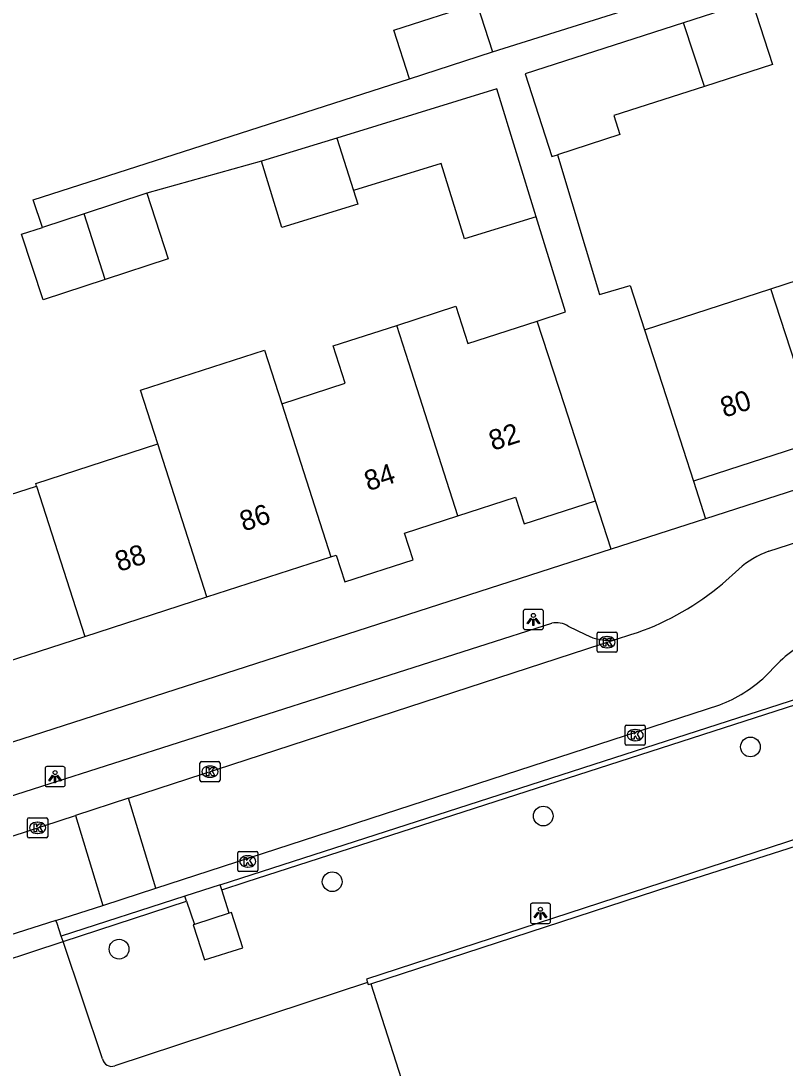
# Model space of a CAD drawing. Extents: x 158087 to 159494, y 382905 to 383981.
# Drawn here: x 159104.3 to 159142.1, y 383196.6 to 383248.5 of the extents above; entities that cross this region are included whole.
import ezdxf

# ---------------------------------------------------------------- set-up
doc = ezdxf.new("R2010")
doc.units = 0
for name, color, linetype in [('IMGEO_Boom', 7, 'Continuous'), ('IMGEO_Groenvoorziening', 7, 'Continuous'), ('IMGEO_Hek', 7, 'Continuous'), ('IMGEO_Kolk', 7, 'Continuous'), ('IMGEO_Lichtpunt', 7, 'Continuous'), ('IMGEO_Pand', 7, 'Continuous'), ('IMGEO_Pand_nummerreeks', 7, 'Continuous'), ('IMGEO_Rijbaan_lokaal_open', 7, 'Continuous'), ('IMGEO_Voetpad_open', 7, 'Continuous')]:
    doc.layers.add(name, color=color, linetype=linetype)

msp = doc.modelspace()

# ---------------------------------------------------------------- linework, layer by layer
at = {"layer": 'IMGEO_Boom'}
for centre in [(159140.402, 383212.518), (159130.133, 383209.095), (159119.675, 383205.839), (159109.114, 383202.494)]:
    msp.add_circle(centre, 0.489, dxfattribs=at)
at = {"layer": 'IMGEO_Groenvoorziening'}
for points in [[(159114.57, 383204.271), (159114.203, 383205.441), (159114.129, 383205.678)], [(159106.339, 383202.866), (159112.461, 383204.871)], [(159112.461, 383204.871), (159112.38, 383205.114)], [(159112.461, 383204.871), (159112.844, 383203.722)], [(159112.844, 383203.722), (159112.784, 383203.702), (159113.339, 383201.958), (159115.243, 383202.564), (159114.687, 383204.308), (159114.57, 383204.271)], [(159114.57, 383204.271), (159112.844, 383203.722)]]:
    msp.add_lwpolyline(points, dxfattribs=at)
at = {"layer": 'IMGEO_Hek'}
for points in [[(159115.411, 383205.836), (159228.05, 383242.187)], [(159114.203, 383205.441), (159115.411, 383205.836)], [(159106.339, 383202.866), (159112.461, 383204.871)], [(159101.717, 383201.354), (159106.339, 383202.866)]]:
    msp.add_lwpolyline(points, dxfattribs=at)
at = {"layer": 'IMGEO_Kolk'}
for p, q in [((159132.8, 383217.288), (159132.8, 383218.14)), ((159132.875, 383218.214), (159133.727, 383218.214)), ((159133.288, 383217.994), (159133.313, 383217.994)), ((159133.801, 383218.14), (159133.801, 383217.288)), ((159133.311, 383217.434), (159133.286, 383217.434)), ((159133.727, 383217.214), (159132.875, 383217.214)), ((159134.19, 383212.679), (159134.19, 383213.531)), ((159134.265, 383213.605), (159135.117, 383213.605)), ((159134.678, 383213.385), (159134.703, 383213.385)), ((159135.191, 383213.531), (159135.191, 383212.679)), ((159135.117, 383212.605), (159134.265, 383212.605)), ((159134.701, 383212.825), (159134.676, 383212.825)), ((159113.118, 383210.868), (159113.118, 383211.72)), ((159113.193, 383211.794), (159114.045, 383211.794)), ((159113.606, 383211.574), (159113.631, 383211.574)), ((159114.119, 383211.72), (159114.119, 383210.868)), ((159114.045, 383210.794), (159113.193, 383210.794)), ((159113.629, 383211.014), (159113.604, 383211.014)), ((159104.652, 383209.009), (159105.504, 383209.009)), ((159104.577, 383208.083), (159104.577, 383208.935)), ((159105.065, 383208.789), (159105.09, 383208.789)), ((159105.578, 383208.935), (159105.578, 383208.083)), ((159105.504, 383208.009), (159104.652, 383208.009)), ((159105.088, 383208.229), (159105.063, 383208.229)), ((159114.991, 383206.417), (159114.991, 383207.269)), ((159115.066, 383207.343), (159115.918, 383207.343)), ((159115.479, 383207.123), (159115.504, 383207.123)), ((159115.992, 383207.269), (159115.992, 383206.417)), ((159115.502, 383206.563), (159115.477, 383206.563)), ((159115.918, 383206.343), (159115.066, 383206.343))]:
    msp.add_line(p, q, dxfattribs=at)
for points in [[(159132.8, 383217.288), (159132.8, 383218.14)], [(159132.875, 383218.214), (159133.727, 383218.214)], [(159133.121, 383217.914), (159133.244, 383217.914), (159133.244, 383217.763), (159133.374, 383217.914), (159133.538, 383217.914), (159133.392, 383217.763), (159133.545, 383217.514), (159133.393, 383217.514), (159133.308, 383217.678), (159133.244, 383217.611), (159133.244, 383217.514), (159133.121, 383217.514), (159133.121, 383217.914)], [(159133.801, 383218.14), (159133.801, 383217.288)], [(159133.727, 383217.214), (159132.875, 383217.214)], [(159134.19, 383212.679), (159134.19, 383213.531)], [(159134.265, 383213.605), (159135.117, 383213.605)], [(159134.511, 383213.305), (159134.634, 383213.305), (159134.634, 383213.154), (159134.764, 383213.305), (159134.928, 383213.305), (159134.782, 383213.154), (159134.935, 383212.905), (159134.783, 383212.905), (159134.698, 383213.069), (159134.634, 383213.002), (159134.634, 383212.905), (159134.511, 383212.905), (159134.511, 383213.305)], [(159135.191, 383213.531), (159135.191, 383212.679)], [(159135.117, 383212.605), (159134.265, 383212.605)], [(159113.118, 383210.868), (159113.118, 383211.72)], [(159113.193, 383211.794), (159114.045, 383211.794)], [(159114.119, 383211.72), (159114.119, 383210.868)], [(159113.439, 383211.494), (159113.562, 383211.494), (159113.562, 383211.343), (159113.692, 383211.494), (159113.856, 383211.494), (159113.71, 383211.343), (159113.863, 383211.094), (159113.711, 383211.094), (159113.626, 383211.258), (159113.562, 383211.191), (159113.562, 383211.094), (159113.439, 383211.094), (159113.439, 383211.494)], [(159114.045, 383210.794), (159113.193, 383210.794)], [(159104.652, 383209.009), (159105.504, 383209.009)], [(159104.577, 383208.083), (159104.577, 383208.935)], [(159104.898, 383208.709), (159105.021, 383208.709), (159105.021, 383208.558), (159105.151, 383208.709), (159105.315, 383208.709), (159105.169, 383208.558), (159105.322, 383208.309), (159105.17, 383208.309), (159105.085, 383208.473), (159105.021, 383208.406), (159105.021, 383208.309), (159104.898, 383208.309), (159104.898, 383208.709)], [(159105.578, 383208.935), (159105.578, 383208.083)], [(159105.504, 383208.009), (159104.652, 383208.009)], [(159114.991, 383206.417), (159114.991, 383207.269)], [(159115.066, 383207.343), (159115.918, 383207.343)], [(159115.312, 383207.043), (159115.435, 383207.043), (159115.435, 383206.892), (159115.565, 383207.043), (159115.729, 383207.043), (159115.583, 383206.892), (159115.736, 383206.643), (159115.584, 383206.643), (159115.499, 383206.807), (159115.435, 383206.74), (159115.435, 383206.643), (159115.312, 383206.643), (159115.312, 383207.043)], [(159115.992, 383207.269), (159115.992, 383206.417)], [(159115.918, 383206.343), (159115.066, 383206.343)]]:
    msp.add_lwpolyline(points, dxfattribs=at)
for centre, start, end in [((159132.877, 383218.138), 91.552, 178.448), ((159132.877, 383218.138), 91.552, 178.448), ((159133.725, 383218.138), 1.552, 88.448), ((159133.725, 383218.138), 1.552, 88.448), ((159132.877, 383217.29), 181.552, 268.448), ((159132.877, 383217.29), 181.552, 268.448), ((159133.725, 383217.29), 271.552, 358.448), ((159133.725, 383217.29), 271.552, 358.448), ((159134.267, 383213.529), 91.552, 178.448), ((159134.267, 383213.529), 91.552, 178.448), ((159135.115, 383213.529), 1.552, 88.448), ((159135.115, 383213.529), 1.552, 88.448), ((159134.267, 383212.681), 181.552, 268.448), ((159134.267, 383212.681), 181.552, 268.448), ((159135.115, 383212.681), 271.552, 358.448), ((159135.115, 383212.681), 271.552, 358.448), ((159113.195, 383211.718), 91.552, 178.448), ((159113.195, 383211.718), 91.552, 178.448), ((159114.043, 383211.718), 1.552, 88.448), ((159114.043, 383211.718), 1.552, 88.448), ((159113.195, 383210.87), 181.552, 268.448), ((159113.195, 383210.87), 181.552, 268.448), ((159114.043, 383210.87), 271.552, 358.448), ((159114.043, 383210.87), 271.552, 358.448), ((159104.654, 383208.933), 91.552, 178.448), ((159104.654, 383208.933), 91.552, 178.448), ((159105.502, 383208.933), 1.552, 88.448), ((159105.502, 383208.933), 1.552, 88.448), ((159104.654, 383208.085), 181.552, 268.448), ((159104.654, 383208.085), 181.552, 268.448), ((159105.502, 383208.085), 271.552, 358.448), ((159105.502, 383208.085), 271.552, 358.448), ((159115.068, 383207.267), 91.552, 178.448), ((159115.068, 383207.267), 91.552, 178.448), ((159115.916, 383207.267), 1.552, 88.448), ((159115.916, 383207.267), 1.552, 88.448), ((159115.068, 383206.419), 181.552, 268.448), ((159115.068, 383206.419), 181.552, 268.448), ((159115.916, 383206.419), 271.552, 358.448), ((159115.916, 383206.419), 271.552, 358.448)]:
    msp.add_arc(centre, 0.0765, start, end, dxfattribs=at)
for centre, major_axis, ratio, start_param, end_param in [((159133.287, 383217.714), (-0.387, 0.002), 0.722429, 4.712389, 7.853982), ((159133.312, 383217.714), (-0.39, 0.002), 0.717154, 1.570796, 4.712389), ((159134.677, 383213.105), (-0.387, 0.002), 0.722429, 4.712389, 7.853982), ((159134.702, 383213.105), (-0.39, 0.002), 0.717154, 1.570796, 4.712389), ((159113.605, 383211.294), (-0.387, 0.002), 0.722429, 4.712389, 7.853982), ((159113.63, 383211.294), (-0.39, 0.002), 0.717154, 1.570796, 4.712389), ((159105.064, 383208.509), (-0.387, 0.002), 0.722429, 4.712389, 7.853982), ((159105.089, 383208.509), (-0.39, 0.002), 0.717154, 1.570796, 4.712389), ((159115.478, 383206.843), (-0.387, 0.002), 0.722429, 4.712389, 7.853982), ((159115.503, 383206.843), (-0.39, 0.002), 0.717154, 1.570796, 4.712389)]:
    msp.add_ellipse(centre, major_axis=major_axis, ratio=ratio, start_param=start_param, end_param=end_param, dxfattribs=at)
at = {"layer": 'IMGEO_Lichtpunt'}
for p, q in [((159129.146, 383219.241), (159129.146, 383218.434)), ((159129.146, 383219.241), (159129.146, 383218.434)), ((159130.048, 383219.336), (159129.24, 383219.336)), ((159130.048, 383219.336), (159129.24, 383219.336)), ((159130.142, 383218.434), (159130.142, 383219.241)), ((159130.142, 383218.434), (159130.142, 383219.241)), ((159129.24, 383218.34), (159130.048, 383218.34)), ((159129.24, 383218.34), (159130.048, 383218.34)), ((159105.445, 383211.452), (159105.445, 383210.645)), ((159105.445, 383211.452), (159105.445, 383210.645)), ((159106.347, 383211.547), (159105.539, 383211.547)), ((159106.347, 383211.547), (159105.539, 383211.547)), ((159106.441, 383210.645), (159106.441, 383211.452)), ((159106.441, 383210.645), (159106.441, 383211.452)), ((159105.539, 383210.551), (159106.347, 383210.551)), ((159105.539, 383210.551), (159106.347, 383210.551)), ((159129.498, 383204.671), (159129.498, 383203.864)), ((159129.498, 383204.671), (159129.498, 383203.864)), ((159130.4, 383204.766), (159129.592, 383204.766)), ((159130.4, 383204.766), (159129.592, 383204.766)), ((159130.494, 383203.864), (159130.494, 383204.671)), ((159130.494, 383203.864), (159130.494, 383204.671)), ((159129.592, 383203.77), (159130.4, 383203.77)), ((159129.592, 383203.77), (159130.4, 383203.77))]:
    msp.add_line(p, q, dxfattribs=at)
for points in [[(159129.52, 383218.905), (159129.559, 383218.877), (159129.371, 383218.615), (159129.333, 383218.642), (159129.52, 383218.905)], [(159129.622, 383218.857), (159129.669, 383218.857), (159129.669, 383218.535), (159129.622, 383218.535), (159129.622, 383218.857)], [(159129.732, 383218.877), (159129.77, 383218.904), (159129.957, 383218.642), (159129.918, 383218.614), (159129.732, 383218.877)], [(159105.819, 383211.116), (159105.858, 383211.088), (159105.67, 383210.826), (159105.632, 383210.853), (159105.819, 383211.116)], [(159105.921, 383211.068), (159105.968, 383211.068), (159105.968, 383210.746), (159105.921, 383210.746), (159105.921, 383211.068)], [(159106.031, 383211.088), (159106.069, 383211.115), (159106.256, 383210.853), (159106.217, 383210.825), (159106.031, 383211.088)], [(159129.872, 383204.335), (159129.911, 383204.307), (159129.723, 383204.045), (159129.685, 383204.072), (159129.872, 383204.335)], [(159129.974, 383204.287), (159130.021, 383204.287), (159130.021, 383203.965), (159129.974, 383203.965), (159129.974, 383204.287)], [(159130.084, 383204.307), (159130.122, 383204.334), (159130.309, 383204.072), (159130.27, 383204.044), (159130.084, 383204.307)]]:
    msp.add_lwpolyline(points, dxfattribs=at)
for centre in [(159129.645, 383219.039), (159105.944, 383211.25), (159129.997, 383204.469)]:
    msp.add_circle(centre, 0.0994, dxfattribs=at)
for centre, start, end in [((159129.24, 383219.241), 90, 180), ((159129.24, 383219.241), 90, 180), ((159130.048, 383219.241), 0, 90), ((159130.048, 383219.241), 0, 90), ((159129.24, 383218.434), 180, 270), ((159129.24, 383218.434), 180, 270), ((159130.048, 383218.434), 270, 0), ((159130.048, 383218.434), 270, 360), ((159105.539, 383211.452), 90, 180), ((159105.539, 383211.452), 90, 180), ((159106.347, 383211.452), 0, 90), ((159106.347, 383211.452), 0, 90), ((159105.539, 383210.645), 180, 270), ((159105.539, 383210.645), 180, 270), ((159106.347, 383210.645), 270, 0), ((159106.347, 383210.645), 270, 360), ((159129.592, 383204.671), 90, 180), ((159129.592, 383204.671), 90, 180), ((159130.4, 383204.671), 0, 90), ((159130.4, 383204.671), 0, 90), ((159129.592, 383203.864), 180, 270), ((159129.592, 383203.864), 180, 270), ((159130.4, 383203.864), 270, 0), ((159130.4, 383203.864), 270, 360)]:
    msp.add_arc(centre, 0.0946, start, end, dxfattribs=at)
at = {"layer": 'IMGEO_Pand'}
for points in [[(159140.464, 383249.512), (159137.091, 383248.423)], [(159140.464, 383249.512), (159141.497, 383246.354), (159138.124, 383245.265)], [(159123.5, 383245.648), (159122.727, 383248.047), (159126.85, 383249.375), (159127.623, 383246.976)], [(159137.091, 383248.423), (159129.243, 383245.89), (159130.566, 383241.789), (159130.846, 383241.879)], [(159138.124, 383245.265), (159137.091, 383248.423)], [(159123.5, 383245.648), (159127.623, 383246.976)], [(159129.786, 383238.801), (159127.839, 383245.138), (159119.904, 383242.7)], [(159138.124, 383245.265), (159133.634, 383243.815), (159133.937, 383242.877), (159130.846, 383241.879)], [(159119.904, 383242.7), (159116.167, 383241.552)], [(159119.904, 383242.7), (159120.736, 383240.101)], [(159120.736, 383240.101), (159120.951, 383239.429), (159117.175, 383238.269), (159116.167, 383241.552)], [(159129.786, 383238.801), (159126.227, 383237.708), (159125.082, 383241.435), (159120.736, 383240.101)], [(159110.483, 383239.97), (159107.377, 383238.953)], [(159110.483, 383239.97), (159111.55, 383236.709), (159108.424, 383235.686)], [(159107.377, 383238.953), (159105.311, 383238.277)], [(159108.424, 383235.686), (159107.377, 383238.953)], [(159108.424, 383235.686), (159105.346, 383234.678), (159104.279, 383237.939), (159105.311, 383238.277)], [(159141.406, 383235.227), (159147.614, 383237.238)], [(159135.149, 383233.2), (159141.406, 383235.227)], [(159143.859, 383227.725), (159141.406, 383235.227)], [(159122.876, 383233.418), (159125.798, 383234.365), (159126.397, 383232.515), (159129.836, 383233.629)], [(159117.179, 383229.529), (159120.324, 383230.547), (159119.725, 383232.398), (159122.876, 383233.418)], [(159125.898, 383223.981), (159123.469, 383231.566), (159122.876, 383233.418)], [(159132.723, 383224.721), (159131.181, 383229.478), (159129.836, 383233.629)], [(159135.149, 383233.2), (159136.041, 383230.448), (159137.582, 383225.691)], [(159111.035, 383227.538), (159110.174, 383230.198), (159116.317, 383232.189), (159117.179, 383229.529)], [(159117.179, 383229.529), (159119.608, 383221.944)], [(159143.859, 383227.725), (159137.582, 383225.691)], [(159098.09, 383225.99), (159097.914, 383226.533), (159100.975, 383227.525), (159101.965, 383224.468), (159105.029, 383225.449)], [(159105.029, 383225.449), (159104.987, 383225.579), (159111.035, 383227.538)], [(159113.465, 383219.954), (159111.035, 383227.538)], [(159105.029, 383225.449), (159107.417, 383217.994)], [(159125.898, 383223.981), (159128.753, 383224.906), (159129.185, 383223.575), (159132.723, 383224.721)], [(159119.608, 383221.944), (159119.877, 383222.031), (159120.309, 383220.7), (159123.686, 383221.794), (159123.254, 383223.124), (159125.898, 383223.981)], [(159113.465, 383219.954), (159119.608, 383221.944)], [(159107.417, 383217.994), (159113.465, 383219.954)], [(159101.279, 383216.006), (159107.417, 383217.994)]]:
    msp.add_lwpolyline(points, dxfattribs=at)
at = {"layer": 'IMGEO_Rijbaan_lokaal_open'}
for points in [[(159141.312, 383222.225), (159162.67, 383229.112)], [(159139.012, 383220.606), (159139.823, 383221.34)], [(159109.578, 383209.975), (159133.762, 383217.863)], [(159133.762, 383217.863), (159134.475, 383218.096), (159134.812, 383218.199)], [(159141.136, 383216.015), (159141.766, 383216.651)], [(159110.937, 383205.512), (159138.884, 383214.605)], [(159109.578, 383209.975), (159106.953, 383209.119)], [(159110.937, 383205.512), (159109.578, 383209.975)], [(159085.239, 383202.214), (159093.422, 383204.705), (159106.953, 383209.119)], [(159106.953, 383209.119), (159108.309, 383204.663)], [(159108.309, 383204.663), (159109.271, 383204.971), (159110.937, 383205.512)], [(159105.985, 383203.92), (159108.309, 383204.663)], [(159105.985, 383203.92), (159101.361, 383202.442)]]:
    msp.add_lwpolyline(points, dxfattribs=at)
for centre, radius, start, end in [((159142.985, 383217.715), 4.81, 110.3527, 131.0983), ((159130.388, 383230.786), 13.342, 289.3648, 310.2688), ((159145.071, 383213.595), 4.501, 103.2621, 137.2382), ((159136.331, 383221.186), 7.059, 291.2032, 312.899)]:
    msp.add_arc(centre, radius, start, end, dxfattribs=at)
at = {"layer": 'IMGEO_Voetpad_open'}
for points in [[(159127.623, 383246.976), (159148.728, 383253.628)], [(159105.311, 383238.277), (159104.864, 383239.645), (159123.5, 383245.648)], [(159130.846, 383241.879), (159132.92, 383234.945), (159134.436, 383235.399), (159135.149, 383233.2)], [(159116.167, 383241.552), (159110.483, 383239.97)], [(159114.129, 383205.678), (159222.981, 383240.81)], [(159190.692, 383240.773), (159138.181, 383223.835)], [(159129.836, 383233.629), (159131.235, 383234.082), (159129.786, 383238.801)], [(159137.582, 383225.691), (159138.181, 383223.835)], [(159133.496, 383222.324), (159132.723, 383224.721)], [(159138.181, 383223.835), (159133.496, 383222.324)], [(159133.496, 383222.324), (159083.219, 383206.105)], [(159087.128, 383204.782), (159130.559, 383218.658)], [(159131.374, 383218.509), (159132.232, 383218.093)], [(159160.72, 383213.85), (159121.374, 383201.004), (159121.424, 383200.847)], [(159121.589, 383200.782), (159136.521, 383205.653), (159136.883, 383205.771), (159160.86, 383213.421)], [(159114.129, 383205.678), (159112.38, 383205.114)], [(159112.38, 383205.114), (159106.248, 383203.135)], [(159106.248, 383203.135), (159106.038, 383203.762), (159105.985, 383203.92)], [(159101.717, 383201.354), (159106.339, 383202.866)], [(159106.339, 383202.866), (159106.248, 383203.135)], [(159108.294, 383197.053), (159106.339, 383202.866)], [(159121.424, 383200.847), (159108.906, 383196.71)], [(159121.424, 383200.847), (159121.458, 383200.739), (159121.589, 383200.782)], [(159121.589, 383200.782), (159143.574, 383132.142), (159246.571, 383165.223), (159235.831, 383198.766)]]:
    msp.add_lwpolyline(points, dxfattribs=at)
for centre, radius, start, end in [((159130.76, 383217.453), 1.221, 59.8138, 99.4652), ((159133.3, 383219.991), 2.178, 240.643, 282.2588), ((159108.75, 383197.15), 0.467, 191.9769, 289.4856)]:
    msp.add_arc(centre, radius, start, end, dxfattribs=at)

# ---------------------------------------------------------------- texts
at = {"layer": 'IMGEO_Pand_nummerreeks'}
for s, rotation, p in [('80', 17.9502, (159139.11, 383228.834)), ('82', 17.9508, (159127.636, 383227.194)), ('84', 17.9508, (159121.462, 383225.194)), ('86', 17.951, (159115.286, 383223.191)), ('88', 17.9508, (159109.111, 383221.192))]:
    msp.add_text(s, height=1, rotation=rotation, dxfattribs=at).set_placement(p)

doc.saveas('drawing.dxf')
